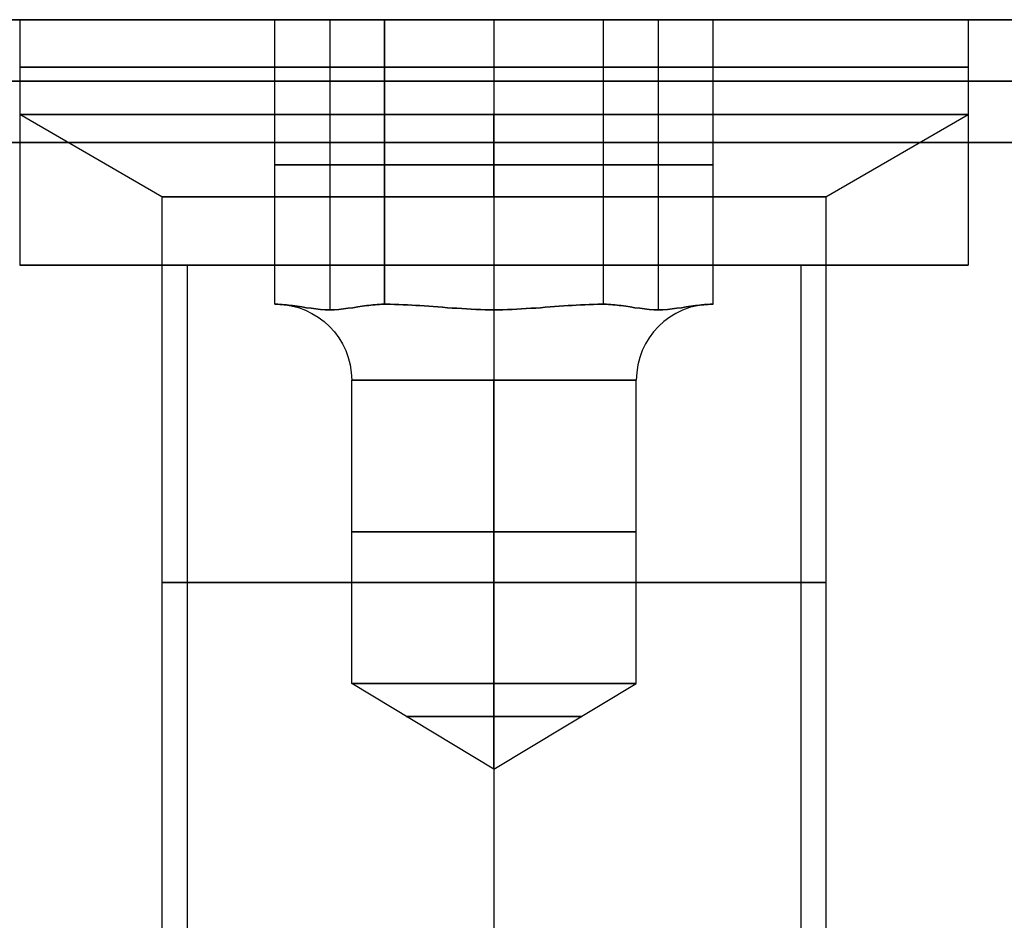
# Model space of a CAD drawing. Header units: millimetres. Extents: x -429 to 422, y -262 to 259.
# Tile 1026 of 1056: x 345 to 353, y 203 to 210. Entities that reach past the tile are written whole.
import ezdxf

# ---------------------------------------------------------------- set-up
doc = ezdxf.new("R2010")
doc.units = ezdxf.units.MM
doc.layers.add('Default', color=7, linetype='Continuous', true_color=0x000000)

msp = doc.modelspace()

# ---------------------------------------------------------------- linework, layer by layer
at = {"layer": 'Default'}
for p, q in [((-427.1274, 210.0648, 1342.8222), (420.8726, 210.0648, 1342.8222)), ((420.8726, 210.0648, 772.8222), (-427.1274, 210.0648, 772.8222)), ((420.8726, 210.0648, 1057.8222), (-427.1274, 210.0648, 1057.8222)), ((345.009, 208.0648, 776.8222), (346.3726, 208.0648, 776.8222)), ((348.8726, 208.0648, 772.9586), (348.8726, 208.0648, 774.3222)), ((348.8726, 208.0648, 779.3222), (348.8726, 208.0648, 780.6858)), ((351.3726, 208.0648, 776.8222), (352.7362, 208.0648, 776.8222))]:
    msp.add_line(p, q, dxfattribs=at)
at = {"layer": 'Default', "color": 9, "true_color": 0xbebcba}
for p, q in [((347.0881, 210.0648, 776.8222), (345.009, 210.0648, 776.8222)), ((347.5342, 210.0648, 777.5949), (347.5342, 207.7015, 777.5949)), ((347.5342, 210.0648, 776.0495), (347.5342, 207.7015, 776.0495)), ((348.8726, 210.0648, 775.2768), (348.8726, 207.7015, 775.2768)), ((348.8726, 210.0648, 778.3677), (348.8726, 207.7015, 778.3677)), ((348.8726, 210.0648, 772.9586), (348.8726, 210.0648, 775.2768)), ((348.8726, 210.0648, 778.3677), (348.8726, 210.0648, 780.6858)), ((348.8726, 210.0648, 780.6858), (348.8726, 209.2921, 780.6858)), ((348.8726, 210.0648, 772.9586), (348.8726, 209.2921, 772.9586)), ((350.211, 210.0648, 776.0495), (350.211, 207.7015, 776.0495)), ((350.211, 210.0648, 777.5949), (350.211, 207.7015, 777.5949)), ((352.7362, 210.0648, 776.8222), (350.6571, 210.0648, 776.8222)), ((352.7362, 210.0648, 776.8222), (352.7362, 209.2921, 776.8222)), ((346.1681, 208.6229, 776.8222), (345.009, 209.2921, 776.8222)), ((348.8726, 208.6229, 779.5267), (348.8726, 209.2921, 780.6858)), ((348.8726, 208.6229, 774.1177), (348.8726, 209.2921, 772.9586)), ((351.5771, 208.6229, 776.8222), (352.7362, 209.2921, 776.8222)), ((347.0881, 208.8831, 776.8222), (347.9803, 208.8831, 778.3677)), ((347.9803, 208.8831, 775.2768), (347.0881, 208.8831, 776.8222)), ((349.7649, 208.8831, 775.2768), (347.9803, 208.8831, 775.2768)), ((347.9803, 208.8831, 778.3677), (349.7649, 208.8831, 778.3677)), ((350.6571, 208.8831, 776.8222), (349.7649, 208.8831, 775.2768)), ((349.7649, 208.8831, 778.3677), (350.6571, 208.8831, 776.8222)), ((346.1681, 208.6229, 776.8222), (346.1681, 202.3376, 776.8222)), ((348.8726, 208.6229, 779.5267), (348.8726, 202.3376, 779.5267)), ((348.8726, 208.6229, 774.1177), (348.8726, 202.3376, 774.1177)), ((351.5771, 208.6229, 776.8222), (351.5771, 202.3376, 776.8222)), ((347.0954, 207.7466, 776.8222), (347.0881, 207.7466, 776.8222)), ((347.0917, 207.7466, 776.8285), (347.0917, 207.7466, 776.8159)), ((347.9839, 207.7466, 775.2831), (347.9767, 207.7466, 775.2831)), ((347.9839, 207.7466, 778.3613), (347.9767, 207.7466, 778.3613)), ((347.984, 207.7466, 775.2831), (347.984, 207.7466, 775.2768)), ((347.984, 207.7466, 778.3677), (347.984, 207.7466, 778.3614)), ((349.7612, 207.7466, 775.2831), (349.7612, 207.7466, 775.2768)), ((349.7612, 207.7466, 778.3677), (349.7612, 207.7466, 778.3614)), ((349.7685, 207.7466, 775.2831), (349.7613, 207.7466, 775.2831)), ((349.7685, 207.7466, 778.3613), (349.7613, 207.7466, 778.3613)), ((350.6571, 207.7466, 776.8222), (350.6499, 207.7466, 776.8222)), ((350.6535, 207.7466, 776.8285), (350.6535, 207.7466, 776.8159)), ((347.7135, 204.6558, 776.8222), (347.7135, 207.1285, 776.8222)), ((348.8726, 204.6558, 775.6631), (348.8726, 207.1285, 775.6631)), ((348.8726, 204.6558, 777.9813), (348.8726, 207.1285, 777.9813)), ((350.0317, 204.6558, 776.8222), (350.0317, 207.1285, 776.8222)), ((348.8726, 203.9593, 776.8222), (347.7135, 204.6558, 776.8222)), ((348.8726, 203.9593, 776.8222), (348.8726, 204.6558, 775.6631)), ((348.8726, 203.9593, 776.8222), (350.0317, 204.6558, 776.8222)), ((348.8726, 203.9593, 776.8222), (348.8726, 204.6558, 777.9813))]:
    msp.add_line(p, q, dxfattribs=at)
at = {"layer": 'Default', "color": 9, "true_color": 0xbebcba, "extrusion": (0, 1, 0)}
for centre, radius in [((-348.8726, 776.8222, 209.6784), 3.8636), ((-348.8726, 776.8222, 205.4802), 2.7045)]:
    msp.add_circle(centre, radius, dxfattribs=at)
at = {"layer": 'Default', "color": 9, "true_color": 0xbebcba, "extrusion": (0, -1, 0)}
for centre, radius in [((348.8726, 776.8222, -205.8921), 1.1591), ((348.8726, 776.8222, -204.3887), 0.7147)]:
    msp.add_circle(centre, radius, dxfattribs=at)
at = {"layer": 'Default', "color": 9, "true_color": 0xbebcba, "extrusion": (0, 1, 0)}
for centre, radius, start, end in [((-348.8726, 776.8222, 210.0648), 3.8636, 270, 0), ((-348.8726, 776.8222, 210.0648), 3.8636, 0, 90), ((-348.8726, 776.8222, 209.2921), 3.8636, 90, 180), ((-348.8726, 776.8222, 209.2921), 3.8636, 180, 270), ((-348.8726, 776.8222, 208.6229), 2.7045, 270, 0), ((-348.8726, 776.8222, 208.6229), 2.7045, 0, 90), ((-348.8726, 776.8222, 207.1285), 1.1591, 270, 90), ((-348.8726, 776.8222, 207.1285), 1.1591, 90, 270), ((-348.8726, 776.8222, 204.6558), 1.1591, 0, 90), ((-348.8726, 776.8222, 204.6558), 1.1591, 270, 0)]:
    msp.add_arc(centre, radius, start, end, dxfattribs=at)
at = {"layer": 'Default', "color": 9, "true_color": 0xbebcba, "extrusion": (0, -1, 0)}
for centre, radius, start, end in [((348.8726, 776.8222, -210.0648), 3.8636, 270, 90), ((348.8726, 776.8222, -209.2921), 3.8636, 90, 180), ((348.8726, 776.8222, -209.2921), 3.8636, 180, 270), ((348.8726, 776.8222, -208.6229), 2.7045, 270, 0), ((348.8726, 776.8222, -208.6229), 2.7045, 0, 90), ((348.8726, 776.8222, -207.7466), 1.7773, 179.59185, 180.40815), ((348.8726, 776.8222, -207.7466), 1.7773, 179.59185, 180.40815), ((348.8726, 776.8222, -207.7466), 1.7773, 119.59185, 120.40815), ((348.8726, 776.8222, -207.7466), 1.7773, 239.59185, 240.40815), ((348.8726, 776.8222, -207.7466), 1.7773, 119.59185, 120.40815), ((348.8726, 776.8222, -207.7466), 1.7773, 299.59185, 300.40815), ((348.8726, 776.8222, -207.7466), 1.7773, 59.59185, 60.40815), ((348.8726, 776.8222, -207.7466), 1.7773, 59.59185, 60.40815), ((348.8726, 776.8222, -207.7466), 1.7773, 359.59185, 0.40815), ((348.8726, 776.8222, -207.7466), 1.7773, 359.59185, 0.40815), ((348.8726, 776.8222, -204.6558), 1.1591, 270, 90)]:
    msp.add_arc(centre, radius, start, end, dxfattribs=at)
at = {"layer": 'Default', "color": 9, "true_color": 0xbebcba, "extrusion": (0, 0, -1)}
msp.add_arc((-347.0954, 207.1285, -776.8222), 0.6182, 90, 180, dxfattribs=at)
at = {"layer": 'Default', "color": 9, "true_color": 0xbebcba}
msp.add_arc((350.6499, 207.1285, 776.8222), 0.6182, 90, 180, dxfattribs=at)
at = {"layer": 'Default', "color": 9, "true_color": 0xbebcba, "extrusion": (-1, 0, 0)}
msp.add_arc((-207.1285, 778.5995, -348.8726), 0.6182, 202.02431, 270, dxfattribs=at)
at = {"layer": 'Default', "color": 9, "true_color": 0xbebcba, "extrusion": (1, 0, 0)}
msp.add_arc((207.1285, 775.045, 348.8726), 0.6182, 22.02431, 90, dxfattribs=at)
at = {"layer": 'Default'}
for points, knots in [([(345.009, 210.0648, 776.8222), (345.009, 210.0648, 772.9586), (348.8726, 210.0648, 772.9586), (352.7362, 210.0648, 772.9586), (352.7362, 210.0648, 776.8222), (352.7362, 210.0648, 780.6858), (348.8726, 210.0648, 780.6858), (345.009, 210.0648, 780.6858), (345.009, 210.0648, 776.8222)], [7.853982, 7.853982, 7.853982, 15.707963, 15.707963, 23.561945, 23.561945, 31.415927, 31.415927, 39.269908, 39.269908, 39.269908]), ([(345.009, 209.0648, 776.8222), (345.009, 209.0648, 772.9586), (348.8726, 209.0648, 772.9586), (352.7362, 209.0648, 772.9586), (352.7362, 209.0648, 776.8222), (352.7362, 209.0648, 780.6858), (348.8726, 209.0648, 780.6858), (345.009, 209.0648, 780.6858), (345.009, 209.0648, 776.8222)], [7.853982, 7.853982, 7.853982, 15.707963, 15.707963, 23.561945, 23.561945, 31.415927, 31.415927, 39.269908, 39.269908, 39.269908]), ([(345.009, 208.0648, 776.8222), (345.009, 208.0648, 772.9586), (348.8726, 208.0648, 772.9586), (352.7362, 208.0648, 772.9586), (352.7362, 208.0648, 776.8222), (352.7362, 208.0648, 780.6858), (348.8726, 208.0648, 780.6858), (345.009, 208.0648, 780.6858), (345.009, 208.0648, 776.8222)], [7.853982, 7.853982, 7.853982, 15.707963, 15.707963, 23.561945, 23.561945, 31.415927, 31.415927, 39.269908, 39.269908, 39.269908]), ([(351.3726, 208.0648, 776.8222), (351.3726, 208.0648, 779.3222), (348.8726, 208.0648, 779.3222), (346.3726, 208.0648, 779.3222), (346.3726, 208.0648, 776.8222), (346.3726, 208.0648, 774.3222), (348.8726, 208.0648, 774.3222), (351.3726, 208.0648, 774.3222), (351.3726, 208.0648, 776.8222)], [0, 0, 0, 5.497787, 5.497787, 10.995574, 10.995574, 16.493361, 16.493361, 21.991149, 21.991149, 21.991149])]:
    msp.add_rational_spline(points, [1, 0.707106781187, 1, 0.707106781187, 1, 0.707106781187, 1, 0.707106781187, 1], degree=2, knots=knots, dxfattribs=at)
for points in [[(345.009, 210.0648, 776.8222), (345.009, 209.0648, 776.8222), (345.009, 208.0648, 776.8222)], [(348.8726, 210.0648, 772.9586), (348.8726, 209.0648, 772.9586), (348.8726, 208.0648, 772.9586)], [(348.8726, 210.0648, 780.6858), (348.8726, 209.0648, 780.6858), (348.8726, 208.0648, 780.6858)], [(352.7362, 210.0648, 776.8222), (352.7362, 209.0648, 776.8222), (352.7362, 208.0648, 776.8222)], [(-427.1274, 209.5648, 1343.3222), (-3.1274, 209.5648, 1343.3222), (420.8726, 209.5648, 1343.3222)], [(420.8726, 209.5648, 772.3222), (-3.1274, 209.5648, 772.3222), (-427.1274, 209.5648, 772.3222)], [(-427.1274, 209.0648, 1343.8222), (-3.1274, 209.0648, 1343.8222), (420.8726, 209.0648, 1343.8222)], [(420.8726, 209.0648, 771.8222), (-3.1274, 209.0648, 771.8222), (-427.1274, 209.0648, 771.8222)], [(346.3726, 208.0648, 776.8222), (346.3726, 201.5648, 776.8222), (346.3726, 195.0648, 776.8222)], [(348.8726, 208.0648, 779.3222), (348.8726, 201.5648, 779.3222), (348.8726, 195.0648, 779.3222)], [(348.8726, 208.0648, 774.3222), (348.8726, 201.5648, 774.3222), (348.8726, 195.0648, 774.3222)], [(351.3726, 208.0648, 776.8222), (351.3726, 201.5648, 776.8222), (351.3726, 195.0648, 776.8222)]]:
    msp.add_open_spline(points, degree=2, dxfattribs=at)
at = {"layer": 'Default', "color": 9, "true_color": 0xbebcba}
for points in [[(347.0881, 210.0648, 776.8222), (347.5342, 210.0648, 777.5949), (347.9803, 210.0648, 778.3677)], [(347.0881, 207.7466, 776.8222), (347.0881, 208.9057, 776.8222), (347.0881, 210.0648, 776.8222)], [(347.9803, 210.0648, 775.2768), (347.5342, 210.0648, 776.0495), (347.0881, 210.0648, 776.8222)], [(349.7649, 210.0648, 775.2768), (348.8726, 210.0648, 775.2768), (347.9803, 210.0648, 775.2768)], [(347.9803, 210.0648, 775.2768), (347.9803, 208.9057, 775.2768), (347.9803, 207.7466, 775.2768)], [(347.9803, 210.0648, 778.3677), (348.8726, 210.0648, 778.3677), (349.7649, 210.0648, 778.3677)], [(347.9803, 207.7466, 778.3677), (347.9803, 208.9057, 778.3677), (347.9803, 210.0648, 778.3677)], [(349.7649, 207.7466, 775.2768), (349.7649, 208.9057, 775.2768), (349.7649, 210.0648, 775.2768)], [(350.6571, 210.0648, 776.8222), (350.211, 210.0648, 776.0495), (349.7649, 210.0648, 775.2768)], [(349.7649, 210.0648, 778.3677), (350.211, 210.0648, 777.5949), (350.6571, 210.0648, 776.8222)], [(349.7649, 207.7466, 778.3677), (349.7649, 208.9057, 778.3677), (349.7649, 210.0648, 778.3677)], [(350.6571, 207.7466, 776.8222), (350.6571, 208.9057, 776.8222), (350.6571, 210.0648, 776.8222)], [(347.0881, 207.7466, 776.8222), (347.0917, 207.7466, 776.8285), (347.0954, 207.7466, 776.8349)], [(347.0954, 207.7466, 776.8096), (347.0917, 207.7466, 776.8159), (347.0881, 207.7466, 776.8222)], [(347.9803, 207.7466, 778.3677), (347.9767, 207.7466, 778.3613), (347.973, 207.7466, 778.355)], [(347.9803, 207.7466, 775.2768), (347.9767, 207.7466, 775.2831), (347.973, 207.7466, 775.2894)], [(347.995, 207.7466, 775.2768), (347.9877, 207.7466, 775.2768), (347.9803, 207.7466, 775.2768)], [(347.995, 207.7466, 778.3677), (347.9877, 207.7466, 778.3677), (347.9803, 207.7466, 778.3677)], [(349.7649, 207.7466, 775.2768), (349.7576, 207.7466, 775.2768), (349.7502, 207.7466, 775.2768)], [(349.7502, 207.7466, 778.3677), (349.7576, 207.7466, 778.3677), (349.7649, 207.7466, 778.3677)], [(349.7722, 207.7466, 775.2894), (349.7685, 207.7466, 775.2831), (349.7649, 207.7466, 775.2768)], [(349.7649, 207.7466, 778.3677), (349.7685, 207.7466, 778.3613), (349.7722, 207.7466, 778.355)], [(350.6571, 207.7466, 776.8222), (350.6535, 207.7466, 776.8159), (350.6498, 207.7466, 776.8096)], [(350.6498, 207.7466, 776.8349), (350.6535, 207.7466, 776.8285), (350.6571, 207.7466, 776.8222)]]:
    msp.add_open_spline(points, degree=2, dxfattribs=at)
for points, knots in [([(347.973, 207.7466, 778.355), (347.9302, 207.7466, 778.2808), (347.8788, 207.7413, 778.1918), (347.7418, 207.7219, 777.9544), (347.6288, 207.7015, 777.7587), (347.4397, 207.7015, 777.4312), (347.3267, 207.7219, 777.2355), (347.1896, 207.7413, 776.9981), (347.1383, 207.7466, 776.9091), (347.0954, 207.7466, 776.8349)], [-2.276069, -2.276069, -2.276069, -2.276069, -1.921118, -1.921118, -1.138035, -1.138035, -0.354951, -0.354951, 0, 0, 0, 0]), ([(347.0954, 207.7466, 776.8096), (347.1383, 207.7466, 776.7353), (347.1896, 207.7413, 776.6464), (347.3267, 207.7219, 776.409), (347.4397, 207.7015, 776.2133), (347.6288, 207.7015, 775.8857), (347.7418, 207.7219, 775.69), (347.8788, 207.7413, 775.4526), (347.9302, 207.7466, 775.3637), (347.973, 207.7466, 775.2894)], [-2.276069, -2.276069, -2.276069, -2.276069, -1.921118, -1.921118, -1.138035, -1.138035, -0.354951, -0.354951, 0, 0, 0, 0]), ([(347.995, 207.7466, 775.2768), (348.0807, 207.7466, 775.2768), (348.1834, 207.7413, 775.2768), (348.4575, 207.7219, 775.2768), (348.6835, 207.7015, 775.2768), (348.8726, 207.7015, 775.2768)], [-1.138035, -1.138035, -1.138035, -1.138035, -0.783084, -0.783084, 0, 0, 0, 0]), ([(348.8726, 207.7015, 778.3677), (348.6835, 207.7015, 778.3677), (348.4575, 207.7219, 778.3677), (348.1834, 207.7413, 778.3677), (348.0807, 207.7466, 778.3677), (347.995, 207.7466, 778.3677)], [-1.138035, -1.138035, -1.138035, -1.138035, -0.354951, -0.354951, 0, 0, 0, 0]), ([(348.8726, 207.7015, 775.2768), (349.0617, 207.7015, 775.2768), (349.2877, 207.7219, 775.2768), (349.5618, 207.7413, 775.2768), (349.6645, 207.7466, 775.2768), (349.7502, 207.7466, 775.2768)], [-1.138035, -1.138035, -1.138035, -1.138035, -0.354951, -0.354951, 0, 0, 0, 0]), ([(349.7502, 207.7466, 778.3677), (349.6645, 207.7466, 778.3677), (349.5618, 207.7413, 778.3677), (349.2877, 207.7219, 778.3677), (349.0617, 207.7015, 778.3677), (348.8726, 207.7015, 778.3677)], [-2.276069, -2.276069, -2.276069, -2.276069, -1.921118, -1.921118, -1.138035, -1.138035, -1.138035, -1.138035]), ([(349.7722, 207.7466, 775.2894), (349.815, 207.7466, 775.3637), (349.8664, 207.7413, 775.4526), (350.0034, 207.7219, 775.69), (350.1164, 207.7015, 775.8857), (350.3055, 207.7015, 776.2133), (350.4185, 207.7219, 776.409), (350.5556, 207.7413, 776.6464), (350.607, 207.7466, 776.7353), (350.6498, 207.7466, 776.8096)], [-2.276069, -2.276069, -2.276069, -2.276069, -1.921118, -1.921118, -1.138035, -1.138035, -0.354951, -0.354951, 0, 0, 0, 0]), ([(350.6498, 207.7466, 776.8349), (350.607, 207.7466, 776.9091), (350.5556, 207.7413, 776.9981), (350.4185, 207.7219, 777.2355), (350.3055, 207.7015, 777.4312), (350.1164, 207.7015, 777.7587), (350.0034, 207.7219, 777.9544), (349.8664, 207.7413, 778.1918), (349.815, 207.7466, 778.2808), (349.7722, 207.7466, 778.355)], [-2.276069, -2.276069, -2.276069, -2.276069, -1.921118, -1.921118, -1.138035, -1.138035, -0.354951, -0.354951, 0, 0, 0, 0])]:
    msp.add_open_spline(points, degree=3, knots=knots, dxfattribs=at)

doc.saveas('drawing.dxf')
